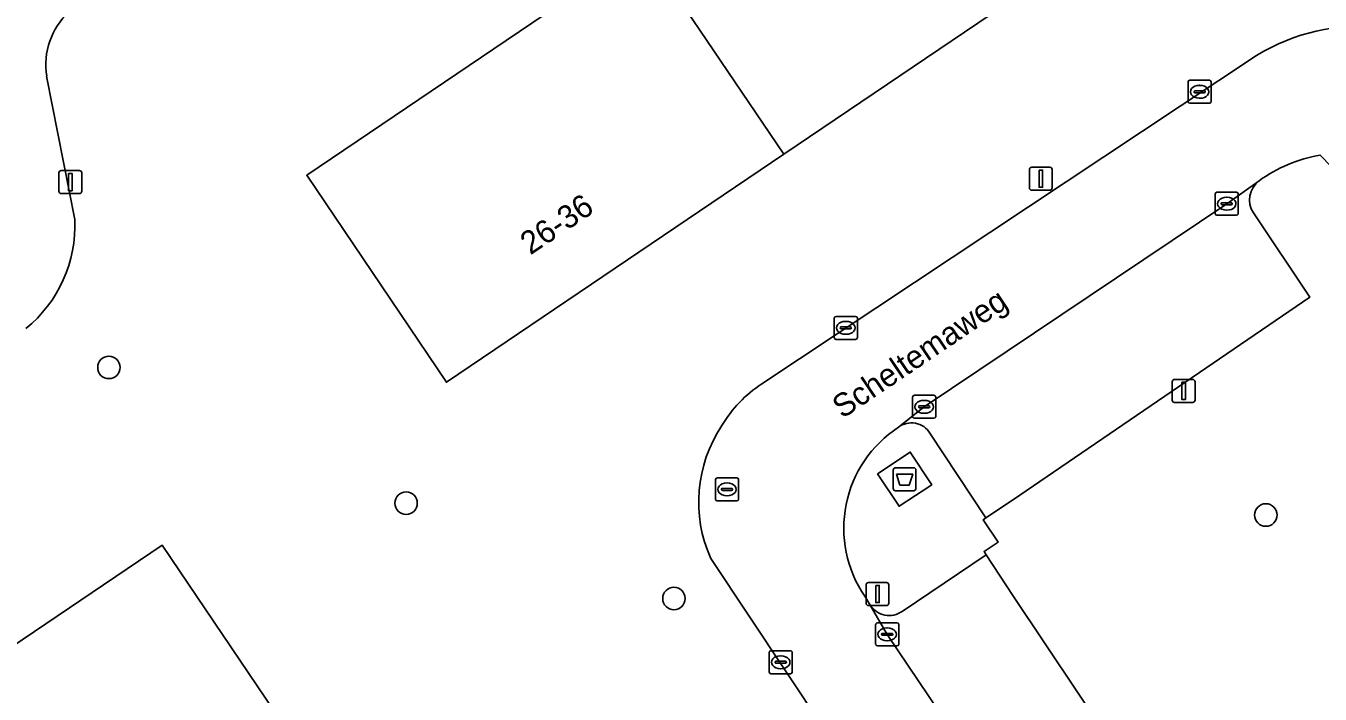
# Model space of a CAD drawing. Extents: x 157445 to 158888, y 383061 to 384688.
# Drawn here: x 157898.8 to 157955, y 383665 to 383694 of the extents above; entities that cross this region are included whole.
import ezdxf

# ---------------------------------------------------------------- set-up
doc = ezdxf.new("R2010")
doc.units = 0
for name, color, linetype in [('IMGEO_Afval_apart_plaats', 7, 'Continuous'), ('IMGEO_Boom', 7, 'Continuous'), ('IMGEO_Erf', 7, 'Continuous'), ('IMGEO_Groenvoorziening', 7, 'Continuous'), ('IMGEO_Kolk', 7, 'Continuous'), ('IMGEO_Lichtmast', 7, 'Continuous'), ('IMGEO_Openbare_ruimte_label', 7, 'Continuous'), ('IMGEO_Pand', 7, 'Continuous'), ('IMGEO_Pand_nummerreeks', 7, 'Continuous'), ('IMGEO_Parkeervlak_open', 7, 'Continuous'), ('IMGEO_Rijbaan_lokaal_open', 7, 'Continuous'), ('IMGEO_Rioolput', 7, 'Continuous'), ('IMGEO_Voetpad_gesloten', 7, 'Continuous'), ('IMGEO_Voetpad_halfverhard', 7, 'Continuous'), ('IMGEO_Voetpad_open', 7, 'Continuous')]:
    doc.layers.add(name, color=color, linetype=linetype)

msp = doc.modelspace()

# ---------------------------------------------------------------- linework, layer by layer
at = {"layer": 'IMGEO_Afval_apart_plaats'}
for p, q in [((157936.49, 383673.907), (157936.49, 383674.707)), ((157936.49, 383674.707), (157936.49, 383673.907)), ((157936.59, 383674.807), (157937.38, 383674.807)), ((157937.38, 383674.807), (157936.59, 383674.807)), ((157937.48, 383674.707), (157937.48, 383673.907)), ((157937.48, 383673.907), (157937.48, 383674.707)), ((157937.38, 383673.807), (157936.59, 383673.807)), ((157936.59, 383673.807), (157937.38, 383673.807))]:
    msp.add_line(p, q, dxfattribs=at)
msp.add_lwpolyline([(157936.633, 383674.521), (157937.337, 383674.521), (157937.188, 383674.051), (157936.782, 383674.051), (157936.633, 383674.521)], dxfattribs=at)
for centre, start, end in [((157936.59, 383674.707), 90, 180), ((157936.59, 383674.707), 90, 180), ((157937.38, 383674.707), 0, 90), ((157937.38, 383674.707), 360, 90), ((157936.59, 383673.907), 180, 270), ((157936.59, 383673.907), 180, 270), ((157937.38, 383673.907), 270, 0), ((157937.38, 383673.907), 270, 0)]:
    msp.add_arc(centre, 0.1, start, end, dxfattribs=at)
at = {"layer": 'IMGEO_Boom'}
for centre in [(157902.396, 383679.166), (157915.313, 383673.263), (157952.688, 383672.752), (157926.959, 383669.122)]:
    msp.add_circle(centre, 0.489, dxfattribs=at)
at = {"layer": 'IMGEO_Erf'}
for points in [[(157946.328, 383698.296), (157931.734, 383688.433), (157917.07, 383678.521), (157910.992, 383687.513), (157925.656, 383697.425), (157940.25, 383707.289), (157954.914, 383717.201), (157960.992, 383708.208)], [(157910.708, 383662.557), (157896.018, 383652.639), (157881.348, 383642.734), (157866.679, 383632.83), (157860.68, 383641.715), (157875.349, 383651.619), (157890.019, 383661.524), (157904.709, 383671.442)]]:
    msp.add_lwpolyline(points, close=True, dxfattribs=at)
for points in [[(157930.781, 383678.45), (157952.29, 383692.72)], [(157899.688, 383691.821), (157900.908, 383685.587)], [(157951.452, 383636.551), (157950.441, 383638.194), (157949.532, 383639.373), (157947.974, 383641.838), (157946.693, 383643.602), (157928.556, 383670.863)]]:
    msp.add_lwpolyline(points, dxfattribs=at)
for centre, radius, start, end in [((157902.75, 383692.314), 3.101, 132.0913, 189.1552), ((157956.769, 383685.431), 8.555, 47.1801, 121.5685), ((157895.124, 383685.335), 5.79, 309.2263, 2.4924), ((157933.754, 383673.857), 5.471, 122.9094, 149.446), ((157934.03, 383673.31), 5.996, 146.2925, 204.0866)]:
    msp.add_arc(centre, radius, start, end, dxfattribs=at)
at = {"layer": 'IMGEO_Groenvoorziening'}
for points in [[(157953.262, 383642.362), (157954.137, 383641.044), (157960.204, 383646.341), (157971.221, 383655.96), (157974.004, 383658.64), (157979.152, 383663.586), (157960.073, 383683.218), (157955.049, 383688.388)], [(157955.049, 383688.388), (157960.073, 383683.218), (157979.152, 383663.586), (157974.004, 383658.64), (157971.221, 383655.96), (157960.204, 383646.341), (157954.137, 383641.044), (157954.312, 383640.78), (157955.018, 383639.772)], [(157952.147, 383685.879), (157954.595, 383682.214), (157941.682, 383673.395), (157940.516, 383672.635), (157940.398, 383672.541), (157941.054, 383671.576), (157940.438, 383671.17), (157940.53, 383671.028), (157941.691, 383669.256), (157957.062, 383646.289), (157954.71, 383644.581), (157953.523, 383643.804)]]:
    msp.add_lwpolyline(points, dxfattribs=at)
for centre, radius, start, end in [((157956.17, 383681.995), 6.491, 99.9451, 125.5308), ((157953.025, 383686.443), 1.044, 126.9482, 212.6947)]:
    msp.add_arc(centre, radius, start, end, dxfattribs=at)
at = {"layer": 'IMGEO_Kolk'}
for p, q in [((157949.31, 383690.716), (157949.31, 383691.568)), ((157949.385, 383691.642), (157950.237, 383691.642)), ((157949.798, 383691.422), (157949.823, 383691.422)), ((157950.311, 383691.568), (157950.311, 383690.716)), ((157949.569, 383691.136), (157949.569, 383691.148)), ((157950.007, 383691.099), (157949.609, 383691.099)), ((157949.612, 383691.185), (157950.01, 383691.185)), ((157949.821, 383690.862), (157949.796, 383690.862)), ((157950.053, 383691.148), (157950.053, 383691.136)), ((157950.237, 383690.642), (157949.385, 383690.642)), ((157950.564, 383686.776), (157951.416, 383686.776)), ((157950.489, 383685.85), (157950.489, 383686.702)), ((157950.748, 383686.27), (157950.748, 383686.282)), ((157951.186, 383686.233), (157950.788, 383686.233)), ((157950.791, 383686.319), (157951.189, 383686.319)), ((157950.977, 383686.556), (157951.002, 383686.556)), ((157951.232, 383686.282), (157951.232, 383686.27)), ((157951.49, 383686.702), (157951.49, 383685.85)), ((157951.416, 383685.776), (157950.564, 383685.776)), ((157951, 383685.996), (157950.975, 383685.996)), ((157933.93, 383680.458), (157933.93, 383681.31)), ((157934.005, 383681.384), (157934.857, 383681.384)), ((157934.418, 383681.164), (157934.443, 383681.164)), ((157934.931, 383681.31), (157934.931, 383680.458)), ((157934.189, 383680.878), (157934.189, 383680.89)), ((157934.627, 383680.841), (157934.229, 383680.841)), ((157934.232, 383680.927), (157934.63, 383680.927)), ((157934.441, 383680.604), (157934.416, 383680.604)), ((157934.673, 383680.89), (157934.673, 383680.878)), ((157934.857, 383680.384), (157934.005, 383680.384)), ((157937.335, 383677.027), (157937.335, 383677.879)), ((157937.41, 383677.953), (157938.262, 383677.953)), ((157937.823, 383677.733), (157937.848, 383677.733)), ((157938.336, 383677.879), (157938.336, 383677.027)), ((157937.594, 383677.447), (157937.594, 383677.459)), ((157938.032, 383677.41), (157937.634, 383677.41)), ((157937.637, 383677.496), (157938.035, 383677.496)), ((157937.846, 383677.173), (157937.821, 383677.173)), ((157938.078, 383677.459), (157938.078, 383677.447)), ((157938.262, 383676.953), (157937.41, 383676.953)), ((157935.727, 383667.141), (157935.727, 383667.993)), ((157935.802, 383668.067), (157936.654, 383668.067)), ((157936.029, 383667.61), (157936.427, 383667.61)), ((157936.215, 383667.847), (157936.24, 383667.847)), ((157936.728, 383667.993), (157936.728, 383667.141)), ((157936.654, 383667.067), (157935.802, 383667.067)), ((157935.986, 383667.561), (157935.986, 383667.573)), ((157936.424, 383667.524), (157936.026, 383667.524)), ((157936.238, 383667.287), (157936.213, 383667.287)), ((157936.47, 383667.573), (157936.47, 383667.561)), ((157931.101, 383665.928), (157931.101, 383666.78)), ((157931.176, 383666.854), (157932.028, 383666.854)), ((157931.589, 383666.634), (157931.614, 383666.634)), ((157932.102, 383666.78), (157932.102, 383665.928)), ((157931.36, 383666.348), (157931.36, 383666.36)), ((157931.798, 383666.311), (157931.4, 383666.311)), ((157931.403, 383666.397), (157931.801, 383666.397)), ((157931.612, 383666.074), (157931.587, 383666.074)), ((157931.844, 383666.36), (157931.844, 383666.348)), ((157932.028, 383665.854), (157931.176, 383665.854))]:
    msp.add_line(p, q, dxfattribs=at)
for points in [[(157949.31, 383690.716), (157949.31, 383691.568)], [(157949.385, 383691.642), (157950.237, 383691.642)], [(157950.311, 383691.568), (157950.311, 383690.716)], [(157950.237, 383690.642), (157949.385, 383690.642)], [(157950.564, 383686.776), (157951.416, 383686.776)], [(157950.489, 383685.85), (157950.489, 383686.702)], [(157951.49, 383686.702), (157951.49, 383685.85)], [(157951.416, 383685.776), (157950.564, 383685.776)], [(157933.93, 383680.458), (157933.93, 383681.31)], [(157934.005, 383681.384), (157934.857, 383681.384)], [(157934.931, 383681.31), (157934.931, 383680.458)], [(157934.857, 383680.384), (157934.005, 383680.384)], [(157937.335, 383677.027), (157937.335, 383677.879)], [(157937.41, 383677.953), (157938.262, 383677.953)], [(157938.336, 383677.879), (157938.336, 383677.027)], [(157938.262, 383676.953), (157937.41, 383676.953)], [(157935.727, 383667.141), (157935.727, 383667.993)], [(157935.802, 383668.067), (157936.654, 383668.067)], [(157936.728, 383667.993), (157936.728, 383667.141)], [(157936.654, 383667.067), (157935.802, 383667.067)], [(157931.101, 383665.928), (157931.101, 383666.78)], [(157931.176, 383666.854), (157932.028, 383666.854)], [(157932.102, 383666.78), (157932.102, 383665.928)], [(157932.028, 383665.854), (157931.176, 383665.854)]]:
    msp.add_lwpolyline(points, dxfattribs=at)
for centre, radius, start, end in [((157949.387, 383691.566), 0.0765, 91.552, 178.448), ((157949.387, 383691.566), 0.0765, 91.552, 178.448), ((157950.235, 383691.566), 0.0765, 1.552, 88.448), ((157950.235, 383691.566), 0.0765, 1.552, 88.448), ((157949.387, 383690.718), 0.0765, 181.552, 268.448), ((157949.387, 383690.718), 0.0765, 181.552, 268.448), ((157949.609, 383691.145), 0.0403, 85.8775, 175.7526), ((157949.606, 383691.135), 0.0366, 178.938, 274.7102), ((157950.01, 383691.142), 0.043, 264.8664, 352.4533), ((157950.014, 383691.147), 0.0386, 1.7309, 96.639), ((157950.235, 383690.718), 0.0765, 271.552, 358.448), ((157950.235, 383690.718), 0.0765, 271.552, 358.448), ((157950.566, 383686.7), 0.0765, 91.552, 178.448), ((157950.566, 383686.7), 0.0765, 91.552, 178.448), ((157951.414, 383686.7), 0.0765, 1.552, 88.448), ((157951.414, 383686.7), 0.0765, 1.552, 88.448), ((157950.788, 383686.279), 0.0403, 85.8775, 175.7526), ((157950.785, 383686.269), 0.0366, 178.938, 274.7102), ((157951.189, 383686.276), 0.043, 264.8664, 352.4533), ((157951.193, 383686.281), 0.0386, 1.7309, 96.639), ((157950.566, 383685.852), 0.0765, 181.552, 268.448), ((157950.566, 383685.852), 0.0765, 181.552, 268.448), ((157951.414, 383685.852), 0.0765, 271.552, 358.448), ((157951.414, 383685.852), 0.0765, 271.552, 358.448), ((157934.007, 383681.308), 0.0765, 91.552, 178.448), ((157934.007, 383681.308), 0.0765, 91.552, 178.448), ((157934.855, 383681.308), 0.0765, 1.552, 88.448), ((157934.855, 383681.308), 0.0765, 1.552, 88.448), ((157934.229, 383680.887), 0.0403, 85.8775, 175.7526), ((157934.226, 383680.877), 0.0366, 178.938, 274.7102), ((157934.63, 383680.884), 0.043, 264.8664, 352.4533), ((157934.634, 383680.889), 0.0386, 1.7309, 96.639), ((157934.007, 383680.46), 0.0765, 181.552, 268.448), ((157934.007, 383680.46), 0.0765, 181.552, 268.448), ((157934.855, 383680.46), 0.0765, 271.552, 358.448), ((157934.855, 383680.46), 0.0765, 271.552, 358.448), ((157937.412, 383677.877), 0.0765, 91.552, 178.448), ((157937.412, 383677.877), 0.0765, 91.552, 178.448), ((157938.26, 383677.877), 0.0765, 1.552, 88.448), ((157938.26, 383677.877), 0.0765, 1.552, 88.448), ((157937.634, 383677.456), 0.0403, 85.8775, 175.7526), ((157937.631, 383677.446), 0.0366, 178.938, 274.7102), ((157938.035, 383677.453), 0.043, 264.8664, 352.4533), ((157938.039, 383677.458), 0.0386, 1.7309, 96.639), ((157937.412, 383677.029), 0.0765, 181.552, 268.448), ((157937.412, 383677.029), 0.0765, 181.552, 268.448), ((157938.26, 383677.029), 0.0765, 271.552, 358.448), ((157938.26, 383677.029), 0.0765, 271.552, 358.448), ((157935.804, 383667.991), 0.0765, 91.552, 178.448), ((157935.804, 383667.991), 0.0765, 91.552, 178.448), ((157936.026, 383667.57), 0.0403, 85.8775, 175.7526), ((157936.431, 383667.572), 0.0386, 1.7309, 96.639), ((157936.652, 383667.991), 0.0765, 1.552, 88.448), ((157936.652, 383667.991), 0.0765, 1.552, 88.448), ((157935.804, 383667.143), 0.0765, 181.552, 268.448), ((157935.804, 383667.143), 0.0765, 181.552, 268.448), ((157936.023, 383667.56), 0.0366, 178.938, 274.7102), ((157936.427, 383667.567), 0.043, 264.8664, 352.4533), ((157936.652, 383667.143), 0.0765, 271.552, 358.448), ((157936.652, 383667.143), 0.0765, 271.552, 358.448), ((157931.178, 383666.778), 0.0765, 91.552, 178.448), ((157931.178, 383666.778), 0.0765, 91.552, 178.448), ((157932.026, 383666.778), 0.0765, 1.552, 88.448), ((157932.026, 383666.778), 0.0765, 1.552, 88.448), ((157931.178, 383665.93), 0.0765, 181.552, 268.448), ((157931.178, 383665.93), 0.0765, 181.552, 268.448), ((157931.4, 383666.357), 0.0403, 85.8775, 175.7526), ((157931.397, 383666.347), 0.0366, 178.938, 274.7102), ((157931.801, 383666.354), 0.043, 264.8664, 352.4533), ((157931.805, 383666.359), 0.0386, 1.7309, 96.639), ((157932.026, 383665.93), 0.0765, 271.552, 358.448), ((157932.026, 383665.93), 0.0765, 271.552, 358.448)]:
    msp.add_arc(centre, radius, start, end, dxfattribs=at)
for centre, major_axis, ratio, start_param, end_param in [((157949.797, 383691.142), (-0.387, 0.002), 0.722429, 4.712389, 7.853982), ((157949.822, 383691.142), (-0.39, 0.002), 0.717154, 1.570796, 4.712389), ((157950.976, 383686.276), (-0.387, 0.002), 0.722429, 4.712389, 7.853982), ((157951.001, 383686.276), (-0.39, 0.002), 0.717154, 1.570796, 4.712389), ((157934.417, 383680.884), (-0.387, 0.002), 0.722429, 4.712389, 7.853982), ((157934.442, 383680.884), (-0.39, 0.002), 0.717154, 1.570796, 4.712389), ((157937.822, 383677.453), (-0.387, 0.002), 0.722429, 4.712389, 7.853982), ((157937.847, 383677.453), (-0.39, 0.002), 0.717154, 1.570796, 4.712389), ((157936.214, 383667.567), (-0.387, 0.002), 0.722429, 4.712389, 7.853982), ((157936.239, 383667.567), (-0.39, 0.002), 0.717154, 1.570796, 4.712389), ((157931.588, 383666.354), (-0.387, 0.002), 0.722429, 4.712389, 7.853982), ((157931.613, 383666.354), (-0.39, 0.002), 0.717154, 1.570796, 4.712389)]:
    msp.add_ellipse(centre, major_axis=major_axis, ratio=ratio, start_param=start_param, end_param=end_param, dxfattribs=at)
at = {"layer": 'IMGEO_Lichtmast'}
for p, q in [((157942.511, 383687.866), (157943.301, 383687.866)), ((157943.301, 383687.866), (157942.511, 383687.866)), ((157900.222, 383686.818), (157900.222, 383687.618)), ((157900.222, 383687.618), (157900.222, 383686.818)), ((157900.322, 383687.718), (157901.112, 383687.718)), ((157901.112, 383687.718), (157900.322, 383687.718)), ((157901.212, 383687.618), (157901.212, 383686.818)), ((157901.212, 383686.818), (157901.212, 383687.618)), ((157942.411, 383686.966), (157942.411, 383687.766)), ((157942.411, 383687.766), (157942.411, 383686.966)), ((157943.401, 383687.766), (157943.401, 383686.966)), ((157943.401, 383686.966), (157943.401, 383687.766)), ((157943.301, 383686.866), (157942.511, 383686.866)), ((157942.511, 383686.866), (157943.301, 383686.866)), ((157901.112, 383686.718), (157900.322, 383686.718)), ((157900.322, 383686.718), (157901.112, 383686.718)), ((157948.62, 383677.742), (157948.62, 383678.542)), ((157948.62, 383678.542), (157948.62, 383677.742)), ((157948.72, 383678.642), (157949.51, 383678.642)), ((157949.51, 383678.642), (157948.72, 383678.642)), ((157949.61, 383678.542), (157949.61, 383677.742)), ((157949.61, 383677.742), (157949.61, 383678.542)), ((157949.51, 383677.642), (157948.72, 383677.642)), ((157948.72, 383677.642), (157949.51, 383677.642)), ((157935.31, 383668.919), (157935.31, 383669.719)), ((157935.31, 383669.719), (157935.31, 383668.919)), ((157935.41, 383669.819), (157936.2, 383669.819)), ((157936.2, 383669.819), (157935.41, 383669.819)), ((157936.3, 383669.719), (157936.3, 383668.919)), ((157936.3, 383668.919), (157936.3, 383669.719)), ((157936.2, 383668.819), (157935.41, 383668.819)), ((157935.41, 383668.819), (157936.2, 383668.819))]:
    msp.add_line(p, q, dxfattribs=at)
for points in [[(157900.642, 383687.593), (157900.792, 383687.593), (157900.792, 383686.843), (157900.642, 383686.843), (157900.642, 383687.593)], [(157942.831, 383687.741), (157942.981, 383687.741), (157942.981, 383686.991), (157942.831, 383686.991), (157942.831, 383687.741)], [(157949.04, 383678.517), (157949.19, 383678.517), (157949.19, 383677.767), (157949.04, 383677.767), (157949.04, 383678.517)], [(157935.73, 383669.694), (157935.88, 383669.694), (157935.88, 383668.944), (157935.73, 383668.944), (157935.73, 383669.694)]]:
    msp.add_lwpolyline(points, dxfattribs=at)
for centre, start, end in [((157942.511, 383687.766), 90, 180), ((157942.511, 383687.766), 90, 180), ((157943.301, 383687.766), 0, 90), ((157943.301, 383687.766), 360, 90), ((157900.322, 383687.618), 90, 180), ((157900.322, 383687.618), 90, 180), ((157901.112, 383687.618), 0, 90), ((157901.112, 383687.618), 360, 90), ((157900.322, 383686.818), 180, 270), ((157900.322, 383686.818), 180, 270), ((157901.112, 383686.818), 270, 0), ((157901.112, 383686.818), 270, 0), ((157942.511, 383686.966), 180, 270), ((157942.511, 383686.966), 180, 270), ((157943.301, 383686.966), 270, 0), ((157943.301, 383686.966), 270, 0), ((157948.72, 383678.542), 90, 180), ((157948.72, 383678.542), 90, 180), ((157949.51, 383678.542), 0, 90), ((157949.51, 383678.542), 360, 90), ((157948.72, 383677.742), 180, 270), ((157948.72, 383677.742), 180, 270), ((157949.51, 383677.742), 270, 0), ((157949.51, 383677.742), 270, 0), ((157935.41, 383669.719), 90, 180), ((157935.41, 383669.719), 90, 180), ((157936.2, 383669.719), 0, 90), ((157936.2, 383669.719), 360, 90), ((157935.41, 383668.919), 180, 270), ((157935.41, 383668.919), 180, 270), ((157936.2, 383668.919), 270, 0), ((157936.2, 383668.919), 270, 0)]:
    msp.add_arc(centre, 0.1, start, end, dxfattribs=at)
at = {"layer": 'IMGEO_Pand'}
for points in [[(157931.734, 383688.433), (157946.328, 383698.296), (157940.25, 383707.289), (157925.656, 383697.425)], [(157931.734, 383688.433), (157925.656, 383697.425), (157910.992, 383687.513), (157917.07, 383678.521)], [(157896.018, 383652.639), (157910.708, 383662.557), (157904.709, 383671.442), (157890.019, 383661.524)]]:
    msp.add_lwpolyline(points, close=True, dxfattribs=at)
at = {"layer": 'IMGEO_Parkeervlak_open'}
for points in [[(157952.398, 383687.277), (157950.989, 383686.277), (157937.835, 383677.454), (157936.716, 383676.564)], [(157938.085, 383676.308), (157940.516, 383672.635), (157941.682, 383673.395), (157954.595, 383682.214), (157952.147, 383685.879)], [(157953.523, 383643.804), (157954.71, 383644.581), (157957.062, 383646.289), (157941.691, 383669.256), (157940.53, 383671.028), (157936.879, 383668.564)], [(157935.491, 383668.839), (157936.227, 383667.566), (157952.072, 383644.074), (157953.262, 383642.362)]]:
    msp.add_lwpolyline(points, dxfattribs=at)
for centre, radius, start, end in [((157953.025, 383686.443), 1.044, 126.9482, 212.6947), ((157937.285, 383675.821), 0.936, 31.3627, 127.4536), ((157936.316, 383669.362), 0.977, 212.3846, 305.202)]:
    msp.add_arc(centre, radius, start, end, dxfattribs=at)
at = {"layer": 'IMGEO_Rijbaan_lokaal_open'}
for points in [[(157952.29, 383692.72), (157930.781, 383678.45)], [(157936.716, 383676.564), (157937.835, 383677.454), (157950.989, 383686.277), (157952.398, 383687.277)], [(157928.556, 383670.863), (157946.693, 383643.602), (157947.974, 383641.838), (157949.532, 383639.373), (157950.441, 383638.194), (157954.312, 383640.78), (157954.137, 383641.044), (157953.262, 383642.362), (157952.072, 383644.074), (157936.227, 383667.566), (157935.491, 383668.839), (157935.25, 383669.228)]]:
    msp.add_lwpolyline(points, dxfattribs=at)
for centre, radius, start, end in [((157956.769, 383685.431), 8.555, 47.1801, 121.5685), ((157956.17, 383681.995), 6.491, 99.9451, 125.5308), ((157933.754, 383673.857), 5.471, 122.9094, 149.446), ((157934.03, 383673.31), 5.996, 146.2925, 204.0866), ((157939.584, 383672.176), 5.242, 123.1734, 214.2248)]:
    msp.add_arc(centre, radius, start, end, dxfattribs=at)
at = {"layer": 'IMGEO_Rioolput'}
for p, q in [((157928.84, 383674.366), (157929.692, 383674.366)), ((157928.765, 383673.44), (157928.765, 383674.292)), ((157929.024, 383673.86), (157929.024, 383673.872)), ((157929.462, 383673.823), (157929.064, 383673.823)), ((157929.067, 383673.909), (157929.465, 383673.909)), ((157929.253, 383674.146), (157929.278, 383674.146)), ((157929.508, 383673.872), (157929.508, 383673.86)), ((157929.766, 383674.292), (157929.766, 383673.44)), ((157929.692, 383673.366), (157928.84, 383673.366)), ((157929.276, 383673.586), (157929.251, 383673.586))]:
    msp.add_line(p, q, dxfattribs=at)
for points in [[(157928.84, 383674.366), (157929.692, 383674.366)], [(157928.765, 383673.44), (157928.765, 383674.292)], [(157929.766, 383674.292), (157929.766, 383673.44)], [(157929.692, 383673.366), (157928.84, 383673.366)]]:
    msp.add_lwpolyline(points, dxfattribs=at)
for centre, radius, start, end in [((157928.842, 383674.29), 0.0765, 91.552, 178.448), ((157928.842, 383674.29), 0.0765, 91.552, 178.448), ((157929.69, 383674.29), 0.0765, 1.552, 88.448), ((157929.69, 383674.29), 0.0765, 1.552, 88.448), ((157929.064, 383673.869), 0.0403, 85.8775, 175.7526), ((157929.061, 383673.859), 0.0366, 178.938, 274.7102), ((157929.465, 383673.866), 0.043, 264.8664, 352.4533), ((157929.469, 383673.871), 0.0386, 1.7309, 96.639), ((157928.842, 383673.442), 0.0765, 181.552, 268.448), ((157928.842, 383673.442), 0.0765, 181.552, 268.448), ((157929.69, 383673.442), 0.0765, 271.552, 358.448), ((157929.69, 383673.442), 0.0765, 271.552, 358.448)]:
    msp.add_arc(centre, radius, start, end, dxfattribs=at)
for centre, major_axis, ratio, start_param, end_param in [((157929.252, 383673.866), (-0.387, 0.002), 0.722429, 4.712389, 7.853982), ((157929.277, 383673.866), (-0.39, 0.002), 0.717154, 1.570796, 4.712389)]:
    msp.add_ellipse(centre, major_axis=major_axis, ratio=ratio, start_param=start_param, end_param=end_param, dxfattribs=at)
at = {"layer": 'IMGEO_Voetpad_gesloten'}
msp.add_lwpolyline([(157935.806, 383674.547), (157936.742, 383673.129), (157938.164, 383674.067), (157937.228, 383675.485)], close=True, dxfattribs=at)
at = {"layer": 'IMGEO_Voetpad_halfverhard'}
msp.add_lwpolyline([(157900.908, 383685.587), (157899.688, 383691.821)], dxfattribs=at)
for centre, radius, start, end in [((157902.75, 383692.314), 3.101, 132.0913, 189.1552), ((157895.124, 383685.335), 5.79, 309.2263, 2.4924)]:
    msp.add_arc(centre, radius, start, end, dxfattribs=at)
at = {"layer": 'IMGEO_Voetpad_open'}
for points in [[(157940.398, 383672.541), (157940.516, 383672.635), (157938.085, 383676.308)], [(157936.879, 383668.564), (157940.53, 383671.028), (157940.438, 383671.17), (157941.054, 383671.576), (157940.398, 383672.541)], [(157935.25, 383669.228), (157935.491, 383668.839)]]:
    msp.add_lwpolyline(points, dxfattribs=at)
msp.add_lwpolyline([(157935.806, 383674.547), (157937.228, 383675.485), (157938.164, 383674.067), (157936.742, 383673.129)], close=True, dxfattribs=at)
for centre, radius, start, end in [((157937.285, 383675.821), 0.936, 31.3627, 127.4536), ((157939.584, 383672.176), 5.242, 123.1734, 214.2248), ((157936.316, 383669.362), 0.977, 212.3846, 305.202)]:
    msp.add_arc(centre, radius, start, end, dxfattribs=at)

# ---------------------------------------------------------------- texts
at = {"layer": 'IMGEO_Openbare_ruimte_label'}
msp.add_text('Scheltemaweg', height=1, rotation=33.992, dxfattribs=at).set_placement((157934.281, 383676.914))
at = {"layer": 'IMGEO_Pand_nummerreeks'}
msp.add_text('26-36', height=1, rotation=34.0549, dxfattribs=at).set_placement((157920.716, 383684.027))

doc.saveas('drawing.dxf')
